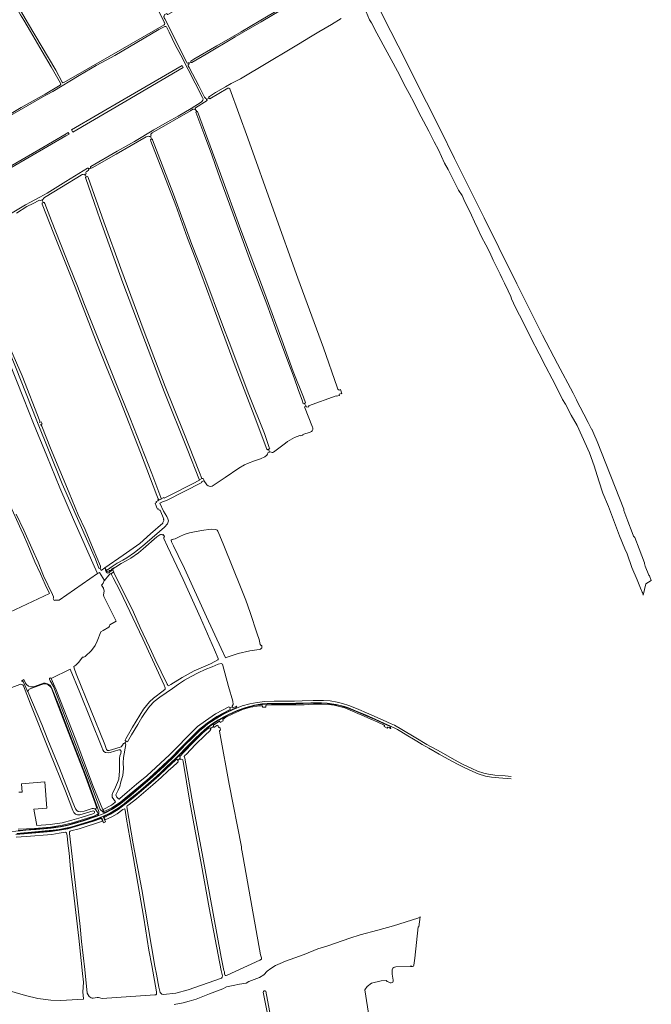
# Model space of a CAD drawing. Header units: metres. Extents: x 209813 to 223847, y 571801 to 587119.
# Tile 645 of 656: x 222255 to 223213, y 581125 to 582618. Entities that reach past the tile are written whole.
import ezdxf

# ---------------------------------------------------------------- set-up
doc = ezdxf.new("R2010")
doc.units = ezdxf.units.M
for name, color, linetype, lineweight in [('B-RO-GR-BOUWLAND-GV', 8, 'Continuous', 0), ('B-RO-GR-GRAS-GV', 8, 'Continuous', 0), ('B-RO-OG-TERREIN_CULTUURSCHEIDING-GV', 8, 'Continuous', 0), ('B-RO-OG-WATER_KANAAL-GV', 8, 'Continuous', 0), ('B-RO-OG-WEG-GV', 8, 'Continuous', 0), ('B-RO-VH-ONVERHARD-GV', 8, 'Continuous', 0), ('B-RO-VW-MARKERING-G', 8, 'Continuous', 0)]:
    doc.layers.add(name, color=color, linetype=linetype, lineweight=lineweight)

msp = doc.modelspace()

# ---------------------------------------------------------------- linework, layer by layer
at = {"layer": 'B-RO-GR-BOUWLAND-GV', "flags": 128}
for points in [[(222317.034, 582521.215), (222302.652, 582546.157), (222289.276, 582569.414), (222271.417, 582599.478), (222261.481, 582616.634), (222256.356, 582624.729), (222245.177, 582644.701), (222240.077, 582653.194)], [(222081.796, 582382.256), (222124.154, 582406.787), (222136.72, 582413.648), (222172.739, 582434.92), (222206.171, 582454.955), (222222.992, 582464.329), (222257.456, 582484.244), (222293.675, 582504.675), (222316.34, 582518.515)], [(222305.606, 581740.084), (222307.249, 581736.816), (222308.535, 581737.445), (222314.894, 581737.584), (222373.029, 581777.609), (222368.159, 581788.719), (222348.679, 581832.549), (222336.656, 581859.79), (222315.959, 581907.882), (222296.174, 581956.277), (222275.781, 582005.434), (222260.715, 582043.481), (222238.648, 582099.638)], [(222249.588, 581867.954), (222261.219, 581843.628), (222273.559, 581816.4), (222282.986, 581794.958), (222290.965, 581774.535), (222304.667, 581746.153), (222306.33, 581742.255)]]:
    msp.add_lwpolyline(points, dxfattribs=at)
at = {"layer": 'B-RO-GR-BOUWLAND-GV'}
for points in [[(222316.34, 582518.515, 0.40577312), (222317.034, 582521.215)], [(222306.33, 581742.255, -0.40251484), (222305.606, 581740.084)]]:
    msp.add_lwpolyline(points, format="xyb", dxfattribs=at)
at = {"layer": 'B-RO-GR-GRAS-GV', "flags": 128}
for points in [[(222704.91, 582756.49), (222675.341, 582739.373), (222621.725, 582707.843), (222565.822, 582675.717), (222521.614, 582649.462), (222479.596, 582625.349), (222479.047, 582625.566), (222478.815, 582625.86), (222478.41, 582626.736), (222474.436, 582625.084), (222474.635, 582624.39), (222474.412, 582623.49), (222474.049, 582622.895), (222473.718, 582622.564), (222473.553, 582621.77), (222474.13, 582620.183), (222475.007, 582618.718), (222508.395, 582552.487), (222509.167, 582551.644), (222509.865, 582551.793), (222510.606, 582552.047), (222511.093, 582552.152), (222511.4, 582552.036), (222511.598, 582551.54)], [(222474.783, 582612.736), (222408.344, 582748.831), (222405.991, 582751.397), (222405.471, 582752.309), (222404.909, 582752.475), (222401.249, 582750.266)], [(222243.749, 582653.722), (222267.084, 582613.41), (222309.701, 582540.933), (222319.263, 582522.884)], [(222665.116, 582639.859), (222621.345, 582614.149), (222581.794, 582591.362), (222538.118, 582565.536), (222516.117, 582552.417), (222515.369, 582552.698), (222515.104, 582552.929), (222514.84, 582553.359), (222511.598, 582551.54), (222511.813, 582551.2), (222512.067, 582550.713), (222512.003, 582550.29), (222511.516, 582549.972), (222510.797, 582549.655), (222510.627, 582549.295), (222510.543, 582548.787), (222510.672, 582547.852), (222512.262, 582544.925), (222527, 582517.059), (222535.431, 582500.319), (222535.979, 582499.718), (222536.315, 582499.184), (222536.768, 582498.675), (222537.664, 582498.314), (222537.97, 582498.003), (222538.672, 582496.368)], [(222514.84, 582553.359), (222514.509, 582554.12), (222514.702, 582554.871), (222519.237, 582557.705), (222553.931, 582577.936), (222590.95, 582599.349), (222631.912, 582623.353), (222673.227, 582647.245)], [(222474.262, 582606.841), (222466.152, 582602.501), (222399.336, 582563.238), (222379.819, 582552.825), (222371.141, 582547.957), (222345.211, 582532.823), (222305.1, 582508.799), (222296.772, 582503.928), (222293.474, 582502.528), (222240.86, 582472.435), (222181.42, 582437.693), (222140.44, 582413.939), (222110.168, 582396.512), (222083.096, 582379.966)], [(222322.151, 582522.274), (222390.803, 582561.835), (222473.995, 582609.67)], [(222542.639, 582498.657), (222541.485, 582500.19), (222552.105, 582506.921), (222567.36, 582515.962), (222575.793, 582520.658), (222589.813, 582527.713), (222602.77, 582535.336), (222619.095, 582544.862), (222678.014, 582580.454), (222696.354, 582591.51), (222709.123, 582599.178), (222728.139, 582610.501), (222742.904, 582619.347)], [(222532.553, 582499.636), (222499.344, 582563.941), (222491.009, 582579.551), (222482.01, 582598.432), (222478.346, 582605.566)], [(222570.593, 582513.822), (222543.281, 582497.575), (222542.639, 582498.657), (222538.672, 582496.368), (222539.313, 582495.065), (222521.635, 582483.878)], [(222737.954, 582057.519), (222736.797, 582060.405), (222715.828, 582120.15), (222676.921, 582225.659), (222640.223, 582328.631), (222600.956, 582437.735), (222573.888, 582512.74)], [(222363.163, 582394.915), (222402.662, 582417.986), (222429.032, 582432.704), (222458.665, 582450.696), (222478.879, 582462.02), (222495.707, 582471.122), (222515.442, 582483.084), (222530.526, 582492.5)], [(222517.725, 582481.669), (222513.993, 582479.573), (222455.85, 582445.952)], [(222687.309, 582035.828), (222685.269, 582034.97), (222684.128, 582038.987), (222677.685, 582057.064), (222671.624, 582074.597), (222660.431, 582103.912), (222643.249, 582149.846), (222629.782, 582186.327), (222605.551, 582249.611), (222590.064, 582292.424), (222558.816, 582377.992), (222551.952, 582396.633), (222545.813, 582413.934), (222534.485, 582444.854), (222522.179, 582477.401), (222523.675, 582478.128), (222521.506, 582482.108), (222519.841, 582481.141)], [(222521.395, 582482.865), (222521.808, 582482.284), (222521.506, 582482.108)], [(222523.675, 582478.128), (222524.601, 582478.577), (222559.674, 582383.791), (222590.667, 582298.856), (222618.627, 582224.34), (222628.782, 582196.644), (222652.786, 582132.151), (222670.195, 582084.277), (222685.494, 582044.974), (222688.604, 582036.373), (222687.309, 582035.828), (222689.139, 582031.638), (222689.9, 582032.013), (222690.794, 582029.858), (222693.546, 582030.788), (222693.07, 582032.116), (222735.114, 582047.462), (222735.385, 582046.644), (222740.118, 582047.987), (222739.539, 582049.652), (222743.078, 582050.527)], [(222239.313, 582394.218), (222283.843, 582420.146), (222325.427, 582444.556), (222328.602, 582446.381), (222330.12, 582444.196), (222324.885, 582441.543), (222241.42, 582392.822)], [(222451.372, 582440.548), (222449.89, 582441.183), (222447.139, 582440.177), (222401.604, 582413.481), (222365.223, 582392.843), (222363.636, 582392.447), (222362.961, 582392.793), (222359.765, 582391.047)], [(222453.633, 582440.81), (222452.651, 582440.321), (222451.372, 582440.548)], [(222454.533, 582441.259), (222453.633, 582440.81), (222455.014, 582436.438)], [(222632.465, 581966.134), (222630.887, 581965.314), (222629.799, 581966.134), (222610.749, 582017.596), (222580.454, 582096.31), (222546.852, 582186.797), (222521.32, 582256.515), (222509.811, 582286.546), (222491.687, 582335.89), (222473.563, 582382.589), (222460.082, 582417.72), (222454.208, 582433.357), (222453.653, 582435.341), (222454.129, 582436.135), (222455.014, 582436.438)], [(222456.511, 582435.643), (222488.405, 582353.026), (222516.437, 582276.528), (222534.617, 582230.818), (222564.157, 582150.907), (222572.987, 582128.572), (222602.714, 582049.234), (222626.278, 581989.948), (222633.644, 581969.083), (222634.329, 581967.103), (222632.465, 581966.134), (222634.256, 581961.767), (222635.578, 581962.47)], [(222221.508, 582315.916), (222228.678, 582317.75), (222234.225, 582319.619), (222243.511, 582324.858), (222263.673, 582336.923), (222271.293, 582340.733), (222285.66, 582348.512), (222296.534, 582354.782), (222324.95, 582372.245), (222357.812, 582392.247), (222358.764, 582392.247), (222359.765, 582391.047)], [(222290.86, 582345.551), (222289.054, 582344.627), (222290.441, 582340.156), (222292.031, 582340.571), (222293.089, 582338.851), (222303.276, 582312.658), (222330.793, 582243.337), (222342.699, 582213.571), (222353.547, 582185.922), (222407.919, 582049.264), (222422.074, 582014.207), (222455.412, 581929.276), (222469.17, 581893.028), (222469.5, 581891.299), (222473.812, 581893.276), (222474.227, 581892.086), (222484.414, 581897.349), (222517.011, 581913.859), (222528.018, 581919.363), (222508.912, 581966.645), (222474.305, 582053.641), (222441.708, 582138.519), (222411.651, 582218.741), (222377.361, 582313.991), (222367.988, 582340.608), (222359.417, 582365.17), (222355.395, 582376.758), (222355.025, 582378.505), (222355.184, 582378.928), (222356.039, 582379.262), (222354.588, 582383.162)], [(222354.588, 582383.162), (222353.575, 582382.526), (222352.809, 582382.296), (222351.353, 582382.764), (222349.686, 582382.764), (222348.257, 582381.971), (222318.401, 582363.787), (222292.82, 582347.744)], [(222355.586, 582385.759), (222355.987, 582383.843), (222354.588, 582383.162)], [(222359.383, 582389.584), (222356.636, 582387.471)], [(222356.039, 582379.262), (222357.154, 582379.747), (222358.212, 582379.482), (222358.873, 582378.424), (222382.818, 582311.219), (222408.615, 582240.443), (222443.672, 582144.928), (222475.555, 582061.188), (222503.865, 581991.205), (222527.942, 581930.748), (222531.6, 581921.877), (222532.429, 581921.735), (222533.355, 581922.132), (222534.811, 581919.089), (222534.299, 581918.744), (222539.055, 581912.095), (222541.039, 581910.639), (222544.082, 581909.713), (222547.125, 581910.507), (222566.704, 581923.472), (222587.342, 581937.495), (222595.933, 581942.719), (222600.835, 581944.771), (222611.286, 581948.475), (222620.547, 581951.782), (222626.765, 581954.957), (222629.94, 581957.206), (222631.262, 581958.661), (222631.527, 581960.646), (222632.718, 581961.439), (222634.256, 581961.767)], [(222241.783, 582116.997), (222258.849, 582077.706), (222285.704, 582008.65), (222285.175, 582006.798), (222287.484, 582007.807), (222288.966, 582004.738), (222286.498, 582003.491), (222287.821, 582002.829), (222288.615, 582001.242), (222301.579, 581967.639), (222329.987, 581900.188), (222343.957, 581866.957), (222354.364, 581844.476), (222366.27, 581815.239), (222377.515, 581789.045), (222377.78, 581787.326), (222377.191, 581785.937), (222378.382, 581782.629), (222384.294, 581786.64), (222412.09, 581805.648), (222437.384, 581823.428), (222453.576, 581837.821), (222472.097, 581854.331), (222472.203, 581855.39), (222473.896, 581858.036), (222473.05, 581859.517), (222473.896, 581860.046), (222467.97, 581873.911), (222466.7, 581873.699), (222465.853, 581876.133), (222464.265, 581875.498), (222462.784, 581878.779), (222461.675, 581881.851), (222461.09, 581883.118), (222460.667, 581884.6), (222462.678, 581885.552), (222462.149, 581887.034), (222465.277, 581888.185), (222464.722, 581889.296), (222466.547, 581890.249), (222465.357, 581891.307), (222463.108, 581896.07), (222438.36, 581961.148), (222407.245, 582040.1), (222386.079, 582091.535), (222371.262, 582129.847), (222339.15, 582212.115), (222306.871, 582292.813), (222289.012, 582338.057), (222289.012, 582339.512), (222290.441, 582340.156)], [(222284.117, 582343.349), (222275.212, 582339.089), (222265.781, 582334.102), (222250.334, 582324.4)], [(222289.054, 582344.627), (222287.097, 582343.626)], [(222743.749, 582050.418), (222741.631, 582056.969)], [(222699.496, 581999.801), (222687.376, 582030.771), (222689.139, 582031.638)], [(222672.064, 581984.04), (222680.01, 581986.95)], [(222681.447, 581986.5), (222684.787, 581987.386), (222684.416, 581988.385), (222695.876, 581992.307)], [(222640.285, 581961.915), (222658.366, 581975.391)], [(222635.578, 581962.47), (222635.646, 581962.506)], [(222188.152, 581694.717), (222300.349, 581747.495), (222299.905, 581748.42), (222293.478, 581761.319), (222286.416, 581777.327), (222278.171, 581795.616), (222267.218, 581821.389), (222261.003, 581836.339), (222257.212, 581844.02), (222238.769, 581885.595)], [(222396.31, 581783.288), (222397.963, 581780.576), (222396.64, 581779.782), (222397.633, 581779.385), (222400.032, 581774.737), (222413.658, 581747.882), (222427.681, 581719.439), (222437.988, 581696.18), (222451.758, 581665.993), (222460.489, 581647.472), (222478.613, 581610.034), (222479.142, 581609.372), (222479.671, 581608.181), (222480.994, 581607.652), (222484.169, 581609.504), (222501.764, 581620.088), (222519.491, 581630.142), (222544.494, 581640.99), (222551.241, 581644.165), (222555.713, 581646.834), (222556.242, 581647.681), (222556.348, 581648.845), (222550.633, 581661.863), (222529.572, 581710.864), (222503.219, 581768.86), (222479.195, 581818.92), (222473.798, 581830.985), (222473.798, 581832.572), (222474.908, 581833.816), (222472.62, 581836.836), (222472.304, 581836.625), (222471.337, 581836.356), (222469.948, 581836.753), (222468.625, 581836.753), (222467.434, 581836.422), (222463.069, 581833.313), (222442.497, 581815.189), (222435.115, 581809.166), (222423.826, 581801.147), (222416.418, 581796.847), (222408.944, 581793.011), (222400.146, 581787.521), (222399.495, 581787.023)], [(222390.829, 581782.105), (222387.465, 581780.529), (222385.822, 581783.722), (222385.407, 581783.479), (222385.407, 581782.844), (222386.439, 581780.621), (222387.55, 581778.637), (222388.662, 581778.161), (222390.09, 581778.875), (222392.472, 581780.78), (222396.31, 581783.288), (222396.773, 581784.941), (222399.495, 581787.023), (222395.127, 581785.198)], [(222416.36, 581523.772), (222415.269, 581524.483), (222415.269, 581525.197), (222416.158, 581527.269), (222426.159, 581544.731), (222442.828, 581572.036), (222451.718, 581583.149), (222457.909, 581588.864), (222472.673, 581599.818), (222475.499, 581602.245), (222475.926, 581604.31), (222474.227, 581608.74), (222442.081, 581678.855), (222406.759, 581752.012), (222397.007, 581771.096), (222394.455, 581776.09), (222394.787, 581778.078), (222393.499, 581777.929), (222392.46, 581777.44), (222390.343, 581775.191), (222383.621, 581767.045), (222382.538, 581765.997), (222382.075, 581764.409), (222381.48, 581763.152), (222380.102, 581761.338), (222379.11, 581760.214), (222382.152, 581755.849), (222383.312, 581751.101), (222382.386, 581745.412), (222382.518, 581743.163), (222401.436, 581705.46), (222391.911, 581700.036), (222391.382, 581698.184), (222390.324, 581696.596), (222381.592, 581691.569), (222378.285, 581689.453), (222372.596, 581675.43), (222369.421, 581668.683), (222363.865, 581661.142), (222354.34, 581651.749), (222352.356, 581650.956), (222350.239, 581650.823), (222344.815, 581643.547), (222340.053, 581638.785), (222337.407, 581636.933), (222337.539, 581634.419), (222340.894, 581625.554), (222383.995, 581518.53), (222386.773, 581511.148), (222388.44, 581509.64), (222390.663, 581509.402), (222400.981, 581512.259), (222409.157, 581515.275), (222411.221, 581517.339), (222412.65, 581519.958), (222413.523, 581520.514), (222414.423, 581520.335)], [(222394.196, 581783.822), (222393.586, 581782.795)], [(222254.994, 581609.518), (222225.588, 581598.464)], [(222300.823, 581506.631), (222270.768, 581581.058), (222260.838, 581607.443)], [(222335.628, 581418.294), (222324.55, 581447.961), (222300.823, 581506.631)], [(222253.963, 581446.054), (222258.717, 581446.275), (222257.853, 581459.026), (222292.974, 581461.836), (222296.216, 581421.852), (222276.224, 581420.447), (222281.092, 581395.986), (222301.27, 581397.319), (222319.401, 581400.027), (222334.281, 581403.629), (222348.49, 581407.969), (222366.19, 581413.675), (222368.214, 581414.566)], [(222366.482, 581417.753), (222346.266, 581412.088)], [(222232.423, 581146.93), (222263.904, 581137.806), (222282.643, 581133.48), (222302.442, 581130.845), (222317.261, 581130.462), (222351.596, 581132.35), (222351.775, 581132.561), (222351.922, 581132.833), (222351.98, 581133.268), (222351.037, 581143.281), (222351.6, 581158.187), (222350.415, 581171.57), (222348.259, 581190.91), (222344.602, 581224.995), (222336.813, 581294.131), (222332.344, 581330.032), (222329.884, 581353.757), (222328.108, 581369.16), (222326.852, 581379.859), (222326.19, 581384.599), (222324.376, 581385.658), (222315.031, 581383.934), (222303.993, 581382.108), (222264.954, 581379.248), (222257.01, 581378.605), (222249.501, 581378.048)], [(222787.753, 581088.688), (222778.559, 581146.499), (222782.065, 581151.725), (222789.01, 581156.752), (222803.297, 581160.258), (222811.188, 581160.546), (222812.413, 581159.116), (222813.933, 581158.677), (222817.028, 581157.329), (222818.503, 581157.164), (222819.978, 581157.564), (222820.98, 581158.365), (222821.691, 581159.803), (222821.873, 581161.297), (222820.274, 581170.166), (222820.039, 581174.9), (222820.295, 581176.812), (222821.37, 581179.489), (222822.499, 581180.563), (222823.884, 581181.072), (222825.923, 581181.312), (222848.54, 581181.976), (222848.513, 581182.804), (222849.092, 581182.823), (222849.118, 581181.993), (222850.872, 581182.045), (222852.473, 581182.318), (222853.07, 581183.753), (222854.646, 581194.434), (222859.554, 581242.229), (222860.64, 581242.15), (222862.633, 581257.476), (222862.499, 581257.347), (222859.266, 581255.244), (222822.437, 581243.377), (222798.649, 581236.965), (222771.613, 581229.914), (222756.164, 581224.995), (222722.619, 581213.438), (222707.186, 581208.963), (222686.821, 581200.287), (222658.361, 581189.854), (222650.016, 581186.362), (222643.009, 581183.23), (222635.918, 581179.099), (222630.292, 581174.782), (222625.218, 581169.37), (222618.735, 581165.06), (222610.717, 581162.162), (222602.633, 581158.969), (222598.642, 581156.833), (222588.761, 581154.988), (222579.051, 581153.386), (222568.869, 581151.008), (222563.308, 581148.015), (222543.16, 581140.414), (222522.823, 581132.335), (222512.046, 581129.492), (222503.095, 581126.714), (222489.488, 581124.382)], [(222646.478, 581024.364), (222645.686, 581028.113), (222633.574, 581097.407), (222624.57, 581143.038), (222624.872, 581143.865), (222626.063, 581144.858), (222627.386, 581144.858), (222628.395, 581144.429), (222667.989, 580933.974), (222667.774, 580932.913), (222666.749, 580932.317), (222665.261, 580932.317), (222664.537, 580933.284), (222656.452, 580972.689), (222647.059, 581021.614), (222646.782, 581022.924)]]:
    msp.add_lwpolyline(points, dxfattribs=at)
at = {"layer": 'B-RO-GR-GRAS-GV'}
for points in [[(222473.995, 582609.67, 0.52545871), (222474.186, 582613.423)], [(222478.346, 582605.566, 0.41924765), (222474.262, 582606.841)], [(222319.263, 582522.884, 0.37925708), (222322.151, 582522.274)], [(222573.888, 582512.74, 0.37321167), (222570.593, 582513.822)], [(222530.526, 582492.5, 0.4058984), (222532.553, 582499.636)], [(222519.841, 582481.141, 0.41392363), (222517.725, 582481.669)], [(222521.635, 582483.878, 0.32407687), (222521.395, 582482.865)], [(222455.85, 582445.952, 0.41209357), (222454.533, 582441.259)], [(222455.014, 582436.438, -0.42203573), (222456.511, 582435.643)], [(222356.636, 582387.471, 0.25515594), (222355.586, 582385.759)], [(222359.765, 582391.047, -0.18463602), (222359.383, 582389.584)], [(222362.961, 582392.793, -0.65391808), (222363.163, 582394.915)], [(222287.097, 582343.626, 0.13071804), (222284.117, 582343.349)], [(222292.82, 582347.744, 0.21074389), (222290.86, 582345.551)], [(222743.078, 582050.527, -0.15694246), (222743.749, 582050.418)], [(222695.876, 581992.307, 0.44851977), (222699.496, 581999.801)], [(222658.366, 581975.391, -0.06888886), (222672.064, 581984.04)], [(222680.01, 581986.95, -0.36490977), (222681.447, 581986.5)], [(222635.646, 581962.506, 0.35034452), (222640.285, 581961.915)], [(222392.075, 581782.222, 0.22375297), (222390.829, 581782.105)], [(222393.586, 581782.795, -0.41507111), (222392.075, 581782.222)], [(222395.127, 581785.198, 0.07396232), (222394.196, 581783.822)], [(222260.838, 581607.443, 0.43344997), (222254.994, 581609.518)], [(222346.266, 581412.088, -0.4045752), (222335.628, 581418.294)], [(222368.214, 581414.566, 0.67543791), (222366.482, 581417.753)]]:
    msp.add_lwpolyline(points, format="xyb", dxfattribs=at)
at = {"layer": 'B-RO-GR-GRAS-GV', "flags": 128}
for points in [[(222503.238, 582544.928), (222416.031, 582493.916), (222335.597, 582447.138), (222333.692, 582450.313), (222413.702, 582496.88), (222501.333, 582548.103)], [(222571.318, 581651.368), (222575.971, 581653.254), (222586.343, 581656.429), (222604.229, 581660.768), (222618.517, 581662.356), (222620.21, 581663.203), (222621.268, 581664.261), (222622.551, 581664.645), (222622.188, 581668.878), (222621.46, 581668.911), (222620.892, 581669.08), (222620.073, 581670.245), (222618.115, 581677.653), (222615.205, 581686.332), (222604.705, 581718.924), (222597.958, 581737.18), (222591.231, 581754.887), (222564.508, 581820.503), (222556.286, 581841.029), (222555.757, 581842.22), (222554.567, 581843.411), (222552.45, 581844.601), (222545.571, 581844.866), (222530.622, 581842.881), (222512.63, 581839.31), (222504.693, 581837.061), (222497.813, 581834.15), (222490.67, 581830.314), (222488.553, 581829.652), (222486.172, 581829.52), (222484.981, 581828.594), (222485.51, 581825.816), (222488.553, 581819.598), (222495.697, 581804.914), (222504.957, 581785.599), (222538.559, 581712.177), (222560.917, 581664.023), (222567.391, 581650.119)], [(222402.31, 581445.522), (222400.972, 581442.01), (222402.449, 581438.867), (222404.694, 581435.939), (222405.861, 581435.526), (222407.203, 581436.579), (222417.996, 581446.229), (222432.348, 581458.183), (222447.949, 581471.207), (222482.356, 581502.925), (222494.416, 581515.245), (222508.684, 581529.594), (222524.897, 581545.627), (222536.791, 581554.353), (222551.881, 581564.909), (222572.307, 581575.666), (222573.229, 581575.137), (222573.841, 581573.923), (222577.737, 581575.875), (222577.404, 581576.796), (222578.819, 581579.114), (222578.443, 581584.438), (222572.068, 581606.735), (222562.682, 581640.359), (222560.841, 581641.175), (222556.405, 581640.125), (222547.111, 581636.303), (222536.399, 581632.169), (222525.725, 581627.197), (222515.297, 581621.561), (222505.243, 581616.044), (222495.982, 581610.012), (222486.631, 581603.666), (222477.162, 581596.922), (222467.4, 581590.267), (222459.035, 581583.926), (222452.084, 581576.011), (222444.206, 581565.429), (222440.323, 581559.641), (222434.309, 581549.056), (222424.556, 581533.378), (222418.539, 581522.75), (222416.36, 581523.772), (222414.423, 581520.335), (222415.642, 581519.581), (222416.216, 581518.741), (222412.492, 581498.989), (222412.152, 581490.937), (222412.341, 581482.028), (222411.432, 581471.752), (222408.576, 581462.044), (222407.048, 581454.926), (222404.594, 581449.32)], [(222331.743, 581632.965), (222302.592, 581618.824), (222310.36, 581601.578), (222340.141, 581525.788), (222366.241, 581456.4), (222381.355, 581419.438), (222381.639, 581419.855), (222394.208, 581426.787), (222399.397, 581430.423), (222400.555, 581431.874), (222395.484, 581438.604), (222395.233, 581442.846), (222396.804, 581446.575), (222399.094, 581450.458), (222403.281, 581460.979), (222405.193, 581465.986), (222406.495, 581478.694), (222406.67, 581485.773), (222406.261, 581489.407), (222406.659, 581497.111), (222407.167, 581501.205), (222408.337, 581505.009), (222408.86, 581508.245), (222407.657, 581510.294), (222405.594, 581510.228), (222399.001, 581508.498), (222392.45, 581506.487), (222389.286, 581506.061), (222385.115, 581506.683), (222382.728, 581508.143), (222381.023, 581510.598), (222379.807, 581514.32), (222346.016, 581597.525)], [(222371.348, 581422.269), (222371.772, 581423.327), (222369.549, 581429.677), (222353.145, 581473.915), (222326.052, 581544.189), (222309.33, 581588.004), (222304.144, 581601.339), (222302.663, 581604.831), (222301.392, 581606.419), (222298.429, 581608.959), (222295.042, 581610.335), (222293.754, 581610.389), (222290.182, 581610.151), (222287.246, 581609.199), (222269.624, 581602.531), (222267.508, 581599.039), (222288.357, 581548.874), (222297.859, 581525.417), (222315.427, 581482.555), (222335.559, 581430.658), (222339.769, 581421.065), (222341.886, 581418.525), (222343.919, 581416.899), (222347.094, 581416.264), (222352.598, 581417.428), (222365.192, 581421.662), (222367.203, 581421.662), (222368.686, 581421.213)], [(222504.526, 581500.255), (222505.334, 581497.764), (222517.775, 581428.829), (222531.822, 581353.097), (222560.826, 581196.03), (222564.692, 581176.061), (222565.581, 581174.102), (222565.98, 581170.876), (222566.98, 581168.179), (222568.536, 581168.073), (222569.718, 581168.897), (222619.249, 581191.655), (222621.736, 581193.23), (222621.881, 581194.996), (222620.278, 581199.736), (222594.049, 581347.295), (222592.285, 581358.156), (222591.664, 581359.985), (222591.657, 581361.465), (222591.463, 581363.538), (222572.938, 581458.303), (222559.312, 581533.422), (222558.157, 581538.988), (222558.254, 581539.416), (222558.527, 581539.798), (222559.602, 581540.253), (222558.713, 581545.008), (222556.777, 581544.494), (222556.274, 581546.975), (222555.543, 581547.796), (222554.232, 581547.271), (222549.395, 581544.432), (222549.126, 581545.844), (222544.512, 581542.712), (222545.21, 581541.719), (222543.66, 581539.125), (222536.184, 581532.67), (222521.947, 581518.605), (222507.481, 581503.429), (222506.097, 581502.386)], [(222498.319, 581497.908), (222495.025, 581494.229), (222495.596, 581492.248), (222493.817, 581491.001), (222487.924, 581485.438), (222480.288, 581478.502), (222469.614, 581468.608), (222457.18, 581457.446), (222446.215, 581448.098), (222432.226, 581436.276), (222421.361, 581427.802), (222418.308, 581425.354), (222417.554, 581423.961), (222427.413, 581367.938), (222440.484, 581298.587), (222459.991, 581182.654), (222462.667, 581170.112), (222466.006, 581150.507), (222468.143, 581142.359), (222470.503, 581139.787), (222473.102, 581139.594), (222491.77, 581141.703), (222510.441, 581146.468), (222561.05, 581164.338), (222562.117, 581165.857), (222562.559, 581167.578), (222560.921, 581175.813), (222542.305, 581270.779), (222530.669, 581335.683), (222513.062, 581430.931), (222502.957, 581492.58), (222502.67, 581494.554), (222502.37, 581495.34), (222500.577, 581496.263), (222498.751, 581495.96)], [(222379.937, 581404.052), (222380.674, 581402.172), (222345.339, 581390.659), (222332.814, 581387.578), (222331.394, 581386.909), (222330.79, 581385.997), (222330.834, 581383.4), (222337.707, 581322.595), (222346.844, 581242.66), (222348.771, 581219.7), (222353.946, 581177.335), (222357.615, 581141.395), (222358.919, 581138.96), (222360.662, 581136.55), (222363.698, 581134.621), (222365.147, 581134.139), (222366.527, 581134.092), (222372.454, 581135.174), (222374.777, 581135.03), (222380.09, 581133.61), (222460.258, 581138.979), (222461.744, 581139.057), (222462.512, 581140.062), (222462.372, 581143.458), (222455.573, 581183.427), (222451.167, 581206.719), (222443.321, 581255.151), (222426.98, 581348.858), (222416.908, 581405.426), (222414.899, 581419.049), (222414.538, 581420.386), (222414.049, 581420.962), (222411.747, 581419.873), (222402.716, 581413.276), (222394.73, 581408.671), (222384.537, 581404.12), (222383.793, 581405.938), (222383.143, 581405.62), (222384.988, 581401.152), (222382.35, 581399.948), (222380.615, 581404.384)]]:
    msp.add_lwpolyline(points, close=True, dxfattribs=at)
at = {"layer": 'B-RO-GR-GRAS-GV'}
msp.add_arc((222739.906, 582058.024), 2.016, 194.501933, 326.585943, dxfattribs=at)
at = {"layer": 'B-RO-OG-TERREIN_CULTUURSCHEIDING-GV', "flags": 128}
for points in [[(222373.182, 581416.185), (222374.128, 581413.543), (222374.979, 581413.383), (222375.12, 581416.799), (222369.012, 581433.837), (222357.14, 581466.165), (222346.32, 581494.614), (222332.04, 581531.276), (222314.159, 581577.835), (222303.322, 581605.021), (222301.004, 581608.362), (222297.177, 581610.562), (222293.76, 581611.486), (222290.927, 581611.44), (222288.452, 581610.786), (222275.763, 581606.065), (222272.083, 581605.875), (222268.318, 581607.256), (222265.401, 581609.317), (222263.788, 581611.335), (222261.358, 581617.287), (222257.902, 581614.54)], [(222260.9, 581613.002), (222266.535, 581600.689), (222267.508, 581599.039), (222269.624, 581602.531), (222287.246, 581609.199), (222290.182, 581610.151), (222293.754, 581610.389), (222295.042, 581610.335), (222298.429, 581608.959), (222301.392, 581606.419), (222302.663, 581604.831), (222304.144, 581601.339), (222309.33, 581588.004), (222326.052, 581544.189), (222353.145, 581473.915), (222369.549, 581429.677), (222371.772, 581423.327), (222371.348, 581422.269), (222368.686, 581421.213)], [(222370.493, 581419.61), (222372.786, 581416.712)]]:
    msp.add_lwpolyline(points, dxfattribs=at)
at = {"layer": 'B-RO-OG-TERREIN_CULTUURSCHEIDING-GV'}
for points in [[(222257.902, 581614.54, -0.36712678), (222260.9, 581613.002)], [(222368.686, 581421.213, -0.16725905), (222370.493, 581419.61)], [(222372.786, 581416.712, 0.13986591), (222373.182, 581416.185)]]:
    msp.add_lwpolyline(points, format="xyb", dxfattribs=at)
at = {"layer": 'B-RO-OG-TERREIN_CULTUURSCHEIDING-GV', "flags": 128}
msp.add_lwpolyline([(222302.229, 581619.629), (222301.114, 581619.089), (222300.18, 581618.93), (222300.369, 581617.586), (222301.237, 581615.114), (222306.146, 581606.267), (222334.827, 581531.54), (222362.861, 581458.601), (222377.211, 581420.176), (222381.582, 581416.063), (222382.536, 581416.841), (222381.355, 581419.438), (222366.241, 581456.4), (222340.141, 581525.788), (222310.36, 581601.578)], close=True, dxfattribs=at)
at = {"layer": 'B-RO-OG-WATER_KANAAL-GV', "flags": 128}
msp.add_lwpolyline([(222778.369, 582635.399), (222786.018, 582617.367), (222788.616, 582612.75), (222797.056, 582597.171), (222831.093, 582534.191), (222838.393, 582519.426), (222845.866, 582505.553), (222853.768, 582491.265), (222860.618, 582476.797), (222867.94, 582463.671), (222875.572, 582448.582), (222883.9, 582432.426), (222890.244, 582420.434), (222895.087, 582410.106), (222899.383, 582400.261), (222904.972, 582390.201), (222910.524, 582379.415), (222916.391, 582367.931), (222921.046, 582359.216), (222926.162, 582350.907), (222930.595, 582341.298), (222936.992, 582328.909), (222940.575, 582321.279), (222945.134, 582311.11), (222950.121, 582300.549), (222955.813, 582288.289), (222962.322, 582276.253), (222968.149, 582264.346), (222973.426, 582253.181), (222978.599, 582242.693), (222984.105, 582231.836), (222986.882, 582224.897), (222990.379, 582218.273), (222996.242, 582206.567), (223000, 582197.965), (223001.215, 582194.141), (223007.446, 582181.143), (223019.292, 582157.775), (223030.718, 582134.983), (223043.061, 582111.073), (223053.36, 582091.219), (223062.964, 582072.793), (223071.9, 582055.102), (223078.482, 582041.883), (223083.311, 582034.367), (223091.777, 582017.958), (223100.632, 582002.098), (223107.821, 581986.652), (223119.786, 581960.716), (223126.471, 581940.925), (223133.93, 581918.154), (223139.941, 581899.471), (223148.175, 581879.457), (223164.864, 581834.834), (223173.037, 581815.399), (223176.549, 581807.796), (223183.919, 581787.187), (223191.922, 581768.236), (223197.167, 581755.397), (223199.612, 581749.78), (223199.758, 581748.961), (223201.109, 581744.781), (223205.27, 581762.208), (223213.378, 581767.468), (223210.675, 581774.478), (223209.445, 581775.354), (223204.277, 581789.05), (223203.112, 581793.094), (223203.197, 581794.111), (223195.165, 581815.2), (223188.42, 581832.35), (223186.497, 581834.319), (223184.126, 581840.116), (223177.817, 581857.026), (223171.585, 581873.215), (223171.585, 581875.175), (223131.253, 581978.036), (223126.362, 581989.674), (223122.951, 581996.684), (223122.668, 581996.544), (223117.585, 582006.826), (223110.878, 582019.574), (223099.711, 582040.796), (223100.024, 582040.96), (223094.729, 582051.06), (223071.068, 582095.615), (223048.013, 582139.189), (223022.75, 582189.95), (223009.23, 582216.997), (222981.766, 582272.397), (222959.681, 582317.189), (222937.109, 582362.471), (222914.958, 582407.205), (222893.153, 582451.421), (222872.433, 582492.33), (222829.406, 582577.795), (222817.909, 582599.703), (222811.074, 582613.316), (222803.29, 582628.748)], dxfattribs=at)
at = {"layer": 'B-RO-OG-WEG-GV', "flags": 128}
for points in [[(222382.536, 581416.841), (222381.582, 581416.063), (222383.85, 581415.2), (222384.247, 581415.37), (222395.43, 581421.198), (222408.197, 581429.793), (222420.684, 581439.799), (222438.036, 581454.389), (222456.19, 581470.044), (222474.384, 581486.889), (222491.032, 581502.898), (222507.354, 581519.877), (222515.011, 581527.584), (222527.492, 581539.567), (222535.659, 581546.646), (222540.25, 581550.227), (222551.462, 581557.818), (222560.212, 581562.989), (222568.136, 581567.155), (222578.537, 581572.221), (222582.787, 581574.226), (222584.358, 581576.472), (222578.361, 581574.23), (222577.746, 581575.88), (222573.841, 581573.923), (222574.45, 581572.715), (222574.468, 581571.781), (222554.2, 581561.107), (222539.338, 581550.711), (222527.93, 581541.828), (222512.097, 581526.171), (222497.857, 581511.85), (222485.723, 581499.455), (222451.226, 581467.653), (222435.48, 581454.116), (222421.279, 581442.288), (222408.345, 581431.634), (222394.502, 581421.977)], [(222728.231, 581579.958), (222721.67, 581580.769), (222712.679, 581581.246), (222704.304, 581581.279), (222696.572, 581581.037), (222674.017, 581580.383), (222639.123, 581580.122), (222630.624, 581579.894), (222629.408, 581579.537), (222623.268, 581579.065), (222622.458, 581579.307), (222611.254, 581577.518), (222598.584, 581574.202), (222585.228, 581569.517), (222572.021, 581563.445), (222563.927, 581559.227), (222563.12, 581558.499), (222557.728, 581555.401), (222556.874, 581555.205), (222548.855, 581550.173), (222548.135, 581549.4), (222542.944, 581545.69), (222542.227, 581545.565), (222536.604, 581541.061), (222529.595, 581534.756), (222521.251, 581526.776), (222515.119, 581520.689), (222507.617, 581513.079), (222498.009, 581503.176), (222497.623, 581502.221), (222493.063, 581497.637), (222492.384, 581497.472), (222491.864, 581497.047), (222478.259, 581483.949), (222469.402, 581475.575), (222458.64, 581465.724), (222450.765, 581458.855), (222435.109, 581445.462), (222421.771, 581434.424), (222410.897, 581425.691), (222401.17, 581419.042), (222395.713, 581415.66), (222383.069, 581409.453), (222382.428, 581408.795), (222382.004, 581408.613), (222383.143, 581405.62), (222383.793, 581405.938), (222383.03, 581407.804), (222392.546, 581412.791), (222404.432, 581419.981), (222413.74, 581426.906), (222417.051, 581429.569), (222430.358, 581440.144), (222443.198, 581451.207), (222454.333, 581460.7), (222466.7, 581471.802), (222477.365, 581481.688), (222485.017, 581488.638), (222491.274, 581494.676), (222493.572, 581496.25), (222494.66, 581495.493), (222495.025, 581494.229), (222498.319, 581497.908), (222497.822, 581500.144), (222504.138, 581506.817), (222518.553, 581521.939), (222532.954, 581536.167), (222541.35, 581543.415), (222543.576, 581544.045), (222544.512, 581542.712), (222549.126, 581545.844), (222548.842, 581547.333), (222548.934, 581548.071), (222553.935, 581551.501), (222558.407, 581553.881), (222558.578, 581553.458), (222559.277, 581552.156), (222563.795, 581554.628), (222563.255, 581556.059), (222563.361, 581556.554), (222567.651, 581559.927), (222578.164, 581565.312), (222592.873, 581571.383), (222605.189, 581574.929), (222618.839, 581577.373), (222623.624, 581577.316), (222623.608, 581575.193), (222628.468, 581575.331), (222628.564, 581577.604), (222629.247, 581578.36), (222636.921, 581578.916), (222652.783, 581578.877), (222664.742, 581578.695), (222674.587, 581578.717), (222681.553, 581578.466), (222686.708, 581578.809), (222700.866, 581579.496), (222712.804, 581579.89), (222723.972, 581579.184), (222731.923, 581578.146), (222748.381, 581573.949), (222768.186, 581565.767), (222777.803, 581561.614), (222788.006, 581557.079), (222797.61, 581552.679), (222807.138, 581548.24), (222808.583, 581547.246), (222807.82, 581545.67), (222812.67, 581543.575), (222813.338, 581545.076), (222815.579, 581544.354), (222817.436, 581542.835), (222818.284, 581543.068), (222817.62, 581545.077), (222817.119, 581545.722), (222816.32, 581546.186), (222807.094, 581550.469), (222795.187, 581555.91), (222779.526, 581562.769), (222764.429, 581569.137), (222753.451, 581573.522), (222740.598, 581577.523)]]:
    msp.add_lwpolyline(points, close=True, dxfattribs=at)
for points in [[(222252.493, 581388.412), (222255.867, 581388.349), (222264.358, 581389.157), (222279.728, 581390.536), (222291.339, 581391.35), (222302.88, 581392.596), (222316.72, 581394.462), (222326.882, 581396.338), (222334.373, 581398.242), (222351.395, 581403.253), (222370.682, 581409.806), (222373.393, 581410.869), (222374.166, 581411.49), (222374.979, 581413.383), (222374.128, 581413.543), (222372.584, 581412.372), (222367.462, 581410.141), (222349.574, 581404.154), (222335.328, 581399.803), (222320.162, 581396.131), (222301.856, 581393.397), (222277.361, 581391.252), (222252.938, 581390.211)], [(222249.103, 581381.875), (222261.641, 581383.202), (222302.973, 581386.755), (222315.265, 581388.418), (222327.984, 581390.811), (222344.949, 581395.508), (222366.907, 581402.326), (222378.582, 581406.181), (222379.182, 581405.98), (222379.937, 581404.052), (222380.615, 581404.384), (222379.399, 581407.491), (222377.462, 581407.099), (222364.206, 581402.199), (222354.101, 581398.886), (222339.54, 581394.632), (222332.338, 581392.662), (222324.466, 581390.846), (222315.073, 581389.19), (222305.842, 581387.956), (222293.674, 581386.726), (222273.065, 581385.155), (222261.27, 581384.028), (222250.957, 581382.902)]]:
    msp.add_lwpolyline(points, dxfattribs=at)
at = {"layer": 'B-RO-VH-ONVERHARD-GV', "flags": 128}
for points in [[(222384.294, 581786.64), (222378.382, 581782.629), (222377.191, 581785.937), (222376.265, 581785.407), (222375.074, 581785.804), (222369.79, 581799.532), (222319.651, 581913.925), (222281.257, 582009.476), (222248.494, 582091.422), (222212.271, 582179.791), (222181.348, 582255.835), (222174.165, 582272.293)], [(222238.648, 582099.638), (222260.715, 582043.481), (222275.781, 582005.434), (222296.174, 581956.277), (222315.959, 581907.882), (222336.656, 581859.79), (222348.679, 581832.549), (222368.159, 581788.719), (222373.029, 581777.609), (222376.171, 581779.397), (222383.621, 581767.045), (222390.343, 581775.191), (222392.46, 581777.44), (222393.499, 581777.929), (222394.787, 581778.078), (222395.217, 581778.915), (222397.963, 581780.576), (222396.31, 581783.288), (222392.472, 581780.78), (222390.09, 581778.875), (222388.662, 581778.161), (222387.55, 581778.637), (222386.439, 581780.621), (222385.407, 581782.844), (222385.407, 581783.479), (222385.822, 581783.722)]]:
    msp.add_lwpolyline(points, dxfattribs=at)
msp.add_lwpolyline([(222477.957, 581888.737), (222531.462, 581915.895), (222531.012, 581916.698), (222534.811, 581919.089), (222533.355, 581922.132), (222532.429, 581921.735), (222531.6, 581921.877), (222527.736, 581920.072), (222528.018, 581919.363), (222517.011, 581913.859), (222484.414, 581897.349), (222474.227, 581892.086), (222473.812, 581893.276), (222469.5, 581891.299), (222469.866, 581890.409), (222465.087, 581888.567), (222465.277, 581888.185), (222462.149, 581887.034), (222462.678, 581885.552), (222460.667, 581884.6), (222461.09, 581883.118), (222461.675, 581881.851), (222462.784, 581878.779), (222464.265, 581875.498), (222465.853, 581876.133), (222466.7, 581873.699), (222467.97, 581873.911), (222473.896, 581860.046), (222473.05, 581859.517), (222473.896, 581858.036), (222472.203, 581855.39), (222472.097, 581854.331), (222453.576, 581837.821), (222437.384, 581823.428), (222412.09, 581805.648), (222384.294, 581786.64), (222386.49, 581782.446), (222388.317, 581783.474), (222395.262, 581788.397), (222402.882, 581793.371), (222411.56, 581798.134), (222417.593, 581801.626), (222429.129, 581809.458), (222436.22, 581815.067), (222444.686, 581822.476), (222467.229, 581841.314), (222474.955, 581847.981), (222479.4, 581853.167), (222480.352, 581856.236), (222480.564, 581857.824), (222479.929, 581860.576), (222478.024, 581864.491), (222473.261, 581872.111), (222467.798, 581884.727), (222471.483, 581886.363)], close=True, dxfattribs=at)
at = {"layer": 'B-RO-VW-MARKERING-G', "flags": 128}
for points in [[(223000.743, 581470.254), (222991.777, 581471.023), (222975.882, 581471.977), (222966.468, 581473.336), (222959.186, 581475.047), (222949.869, 581478.143), (222940.825, 581482.007), (222926.797, 581488.975), (222914.785, 581495.464), (222894.304, 581506.725), (222872.808, 581518.803), (222855.862, 581528.785), (222835.022, 581541.505), (222823.571, 581547.657), (222818.646, 581550.007), (222806.595, 581555.587), (222784.577, 581565.25), (222766.002, 581573.19), (222754.64, 581577.587), (222744.969, 581580.851), (222736.951, 581582.818), (222726.226, 581584.611), (222715.975, 581585.398), (222700.175, 581585.233), (222683.851, 581584.703), (222672.194, 581584.37), (222641.242, 581584.241), (222627.216, 581583.9), (222615.5, 581582.425), (222604.389, 581580.061), (222592.458, 581577.409), (222578.84, 581571.59), (222568.452, 581566.53), (222560.553, 581562.378), (222551.837, 581557.226), (222540.662, 581549.661), (222536.104, 581546.105), (222527.964, 581539.05), (222515.502, 581527.085), (222507.855, 581519.388), (222491.527, 581502.403), (222474.864, 581486.38), (222456.656, 581469.522), (222438.49, 581453.856), (222421.128, 581439.258), (222408.612, 581429.229), (222395.788, 581420.595), (222384.127, 581414.556), (222370.922, 581409.148), (222351.607, 581402.586), (222334.558, 581397.567), (222327.032, 581395.654), (222316.83, 581393.771), (222302.964, 581391.901), (222291.401, 581390.653), (222279.784, 581389.838), (222264.422, 581388.46), (222255.894, 581387.648), (222242.382, 581386.428)], [(222250.839, 581383.593), (222261.199, 581384.724), (222273.005, 581385.852), (222293.613, 581387.423), (222305.76, 581388.651), (222314.966, 581389.882), (222324.326, 581391.532), (222332.167, 581393.341), (222339.349, 581395.306), (222353.894, 581399.555), (222363.98, 581402.862), (222377.264, 581407.773), (222387.903, 581412.395), (222395.367, 581416.269), (222406.009, 581423.094), (222413.656, 581428.691), (222421.326, 581434.965), (222434.658, 581445.998), (222450.307, 581459.385), (222458.174, 581466.246), (222468.925, 581476.088), (222477.776, 581484.455), (222491.399, 581497.571), (222497.411, 581503.565), (222507.117, 581513.568), (222514.623, 581521.183), (222520.762, 581527.277), (222529.119, 581535.269), (222539.301, 581544.239), (222548.4, 581550.711), (222556.611, 581555.863), (222563.524, 581559.807), (222571.706, 581564.07), (222584.968, 581570.167), (222598.382, 581574.872), (222611.106, 581578.202), (222622.513, 581580.021), (222630.514, 581580.591), (222639.111, 581580.822), (222674.004, 581581.083), (222696.551, 581581.737), (222704.294, 581581.979), (222712.699, 581581.946), (222721.731, 581581.467), (222735.211, 581579.446), (222748.029, 581576.073), (222753.692, 581574.18), (222764.695, 581569.785), (222779.802, 581563.412), (222795.473, 581556.549), (222807.387, 581551.105), (222816.644, 581546.807), (222828.124, 581541.185), (222833.313, 581538.211), (222843.807, 581531.873), (222852.628, 581526.546), (222857.536, 581523.543), (222865.893, 581518.54), (222875.837, 581512.952), (222891.561, 581504.059), (222904.974, 581496.512), (222919.071, 581488.935), (222928.541, 581484.007), (222937.9, 581479.483), (222950.897, 581474.123), (222962.026, 581470.76), (222970.763, 581469.155), (222982.153, 581468.081), (223000.664, 581466.66)]]:
    msp.add_lwpolyline(points, dxfattribs=at)

doc.saveas('drawing.dxf')
